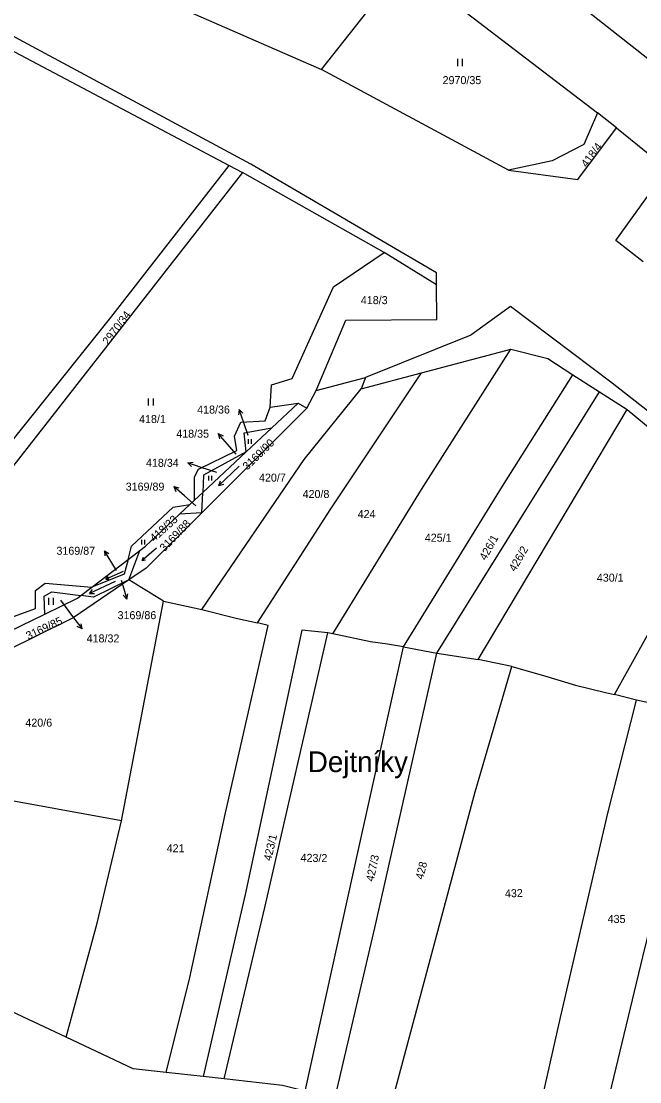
# Model space of a CAD drawing. Extents: x -776734 to -748832, y -1118122 to -976986.
# Drawn here: x -753784 to -753652.6, y -1113836.1 to -1113610.9 of the extents above; entities that cross this region are included whole.
import ezdxf

# ---------------------------------------------------------------- set-up
doc = ezdxf.new("R2010")
doc.units = 0
for name, color, linetype in [('KM_Hranice parcel', 7, 'Continuous'), ('KM_Parcelní čísla', 7, 'Continuous'), ('KM_Pop  PČ popisy', 7, 'Continuous'), ('KM_Značky kultur', 7, 'Continuous')]:
    doc.layers.add(name, color=color, linetype=linetype)

msp = doc.modelspace()

# ---------------------------------------------------------------- linework, layer by layer
at = {"layer": 'KM_Hranice parcel'}
for p, q in [((-753836.42, -1113590.36), (-753739.83, -1113641.5)), ((-753720.21, -1113621.1), (-753702.43, -1113598.47)), ((-753680.53, -1113642.48), (-753720.21, -1113621.1)), ((-753657.62, -1113633.49), (-753661.62, -1113630.29)), ((-753657.62, -1113633.49), (-753646.85, -1113642.26)), ((-753739.83, -1113641.5), (-753737.01, -1113642.99)), ((-753706.95, -1113660.01), (-753737.01, -1113642.99)), ((-753695.78, -1113666.88), (-753706.95, -1113660.01)), ((-753698.99, -1113685.54), (-753680.03, -1113680.52)), ((-753711.82, -1113688.94), (-753698.99, -1113685.54)), ((-753666.85, -1113685.94), (-753661.18, -1113689.59)), ((-753721.34, -1113689.3), (-753710.92, -1113686.54)), ((-753710.92, -1113686.54), (-753711.82, -1113688.94)), ((-753723.33, -1113693.05), (-753721.34, -1113689.3)), ((-753695.73, -1113745.08), (-753661.18, -1113689.59)), ((-753661.18, -1113689.59), (-753655.34, -1113693.35)), ((-753723.33, -1113693.05), (-753745.62, -1113715.25)), ((-753731.13, -1113692.87), (-753725.17, -1113692)), ((-753730.76, -1113697.23), (-753725.17, -1113692)), ((-753725.17, -1113692), (-753723.33, -1113693.05)), ((-753686.94, -1113746.41), (-753655.34, -1113693.35)), ((-753655.34, -1113693.35), (-753634.11, -1113710.83)), ((-753736.24, -1113702.35), (-753730.76, -1113697.23)), ((-753745.45, -1113710.96), (-753736.24, -1113702.35)), ((-753747.21, -1113712.6), (-753745.45, -1113710.96)), ((-753745.62, -1113715.25), (-753745.45, -1113710.96)), ((-753658.03, -1113753.87), (-753634.11, -1113710.83)), ((-753748.18, -1113713.51), (-753747.21, -1113712.6)), ((-753750.38, -1113715.57), (-753748.18, -1113713.51)), ((-753745.62, -1113715.25), (-753750.38, -1113715.57)), ((-753761.32, -1113725.18), (-753758.8, -1113723.25)), ((-753761.13, -1113729.53), (-753758.8, -1113723.25)), ((-753769, -1113731.07), (-753761.32, -1113725.18)), ((-753771.33, -1113732.85), (-753769, -1113731.07)), ((-753753.81, -1113734.06), (-753761.13, -1113729.53)), ((-753762.7, -1113780.68), (-753753.81, -1113734.06)), ((-753753.81, -1113734.06), (-753745.65, -1113735.81)), ((-753792.43, -1113743.34), (-753779.03, -1113736.81)), ((-753717.81, -1113740.99), (-753718.88, -1113740.75)), ((-753702.79, -1113743.75), (-753695.73, -1113745.08)), ((-753695.73, -1113745.08), (-753686.94, -1113746.41)), ((-753679.85, -1113747.92), (-753686.94, -1113746.41)), ((-753653.33, -1113755.04), (-753658.03, -1113753.87)), ((-753745.35, -1113835.04), (-753753.21, -1113834.17)), ((-753740.88, -1113835.54), (-753745.35, -1113835.04))]:
    msp.add_line(p, q, dxfattribs=at)
for points in [[(-754052.43, -1113485.77), (-754012.35, -1113488.44), (-753987.62, -1113493.73), (-753949.88, -1113506.32), (-753913.79, -1113521.66), (-753825.01, -1113570.65), (-753826.25, -1113574.82), (-753720.21, -1113621.1)], [(-753695.78, -1113666.88), (-753695.8, -1113664.28), (-753735.22, -1113641.24), (-753835.54, -1113587.2), (-753900.44, -1113555.26), (-753959.22, -1113530.59), (-753992.81, -1113518.22), (-754024.21, -1113508.35), (-754062.35, -1113499.91)], [(-753637.89, -1113627.99), (-753646.51, -1113622.14), (-753649.94, -1113619.63), (-753681.83, -1113594.51)], [(-753702.43, -1113598.47), (-753690.7, -1113608.06), (-753661.62, -1113630.29)], [(-753661.62, -1113630.29), (-753664.52, -1113637.01), (-753671.25, -1113640.53), (-753680.53, -1113642.48)], [(-753680.53, -1113642.48), (-753665.78, -1113644.49), (-753657.62, -1113633.49)], [(-753737.01, -1113642.99), (-753799.6, -1113722.98), (-753816.55, -1113737.63)], [(-753811.03, -1113731.47), (-753792.25, -1113707.78), (-753764.98, -1113673.77), (-753739.83, -1113641.5)], [(-753651.95, -1113661.98), (-753657.73, -1113657.41), (-753646.85, -1113642.26)], [(-753731.13, -1113692.87), (-753730.84, -1113688.09), (-753726.46, -1113686.78), (-753717.69, -1113667.3), (-753706.95, -1113660.01)], [(-753721.34, -1113689.3), (-753715.05, -1113674.39), (-753695.74, -1113674.18), (-753695.78, -1113666.88)], [(-753570.53, -1113779.68), (-753568.1, -1113770.86), (-753590.54, -1113747.42), (-753591.64, -1113746.14), (-753631.08, -1113709.18), (-753658.51, -1113687.73), (-753680.11, -1113671.42), (-753688.52, -1113677.55), (-753710.92, -1113686.54)], [(-753717.81, -1113740.99), (-753698.99, -1113710.34), (-753680.03, -1113680.52)], [(-753680.03, -1113680.52), (-753672.17, -1113682.51), (-753666.85, -1113685.94)], [(-753733.81, -1113738.65), (-753718.26, -1113714.4), (-753698.99, -1113685.54)], [(-753702.79, -1113743.75), (-753681.77, -1113709.65), (-753666.85, -1113685.94)], [(-753745.65, -1113735.81), (-753723.9, -1113703.95), (-753711.82, -1113688.94)], [(-753747.21, -1113712.6), (-753747.18, -1113707.61), (-753746.37, -1113706.01), (-753738.2, -1113702.02), (-753738.69, -1113699.03), (-753737.37, -1113696.03), (-753732.19, -1113695.71), (-753731.13, -1113692.87)], [(-753736.24, -1113702.35), (-753736.65, -1113698.32), (-753730.76, -1113697.23)], [(-753736.24, -1113702.35), (-753745.3, -1113707.25), (-753745.45, -1113710.96)], [(-753761.32, -1113725.18), (-753760.58, -1113722.39), (-753751.75, -1113714.07), (-753748.18, -1113713.51)], [(-753745.62, -1113715.25), (-753757.46, -1113727.04), (-753761.13, -1113729.53)], [(-753758.8, -1113723.25), (-753757.65, -1113722.37), (-753750.38, -1113715.57)], [(-753761.32, -1113725.18), (-753762.15, -1113728.3), (-753769, -1113731.07)], [(-753761.13, -1113729.53), (-753772.96, -1113737.57), (-753801.81, -1113751.85), (-753820.59, -1113750.84), (-753832.81, -1113752.35)], [(-753809.15, -1113747.85), (-753797.27, -1113741.28), (-753790.4, -1113741.62), (-753786.97, -1113737.77), (-753781, -1113735.62), (-753780.96, -1113731.76), (-753778.9, -1113730.23), (-753769, -1113731.07)], [(-753761.13, -1113729.53), (-753768.66, -1113733.18), (-753771.33, -1113732.85)], [(-753779.03, -1113736.81), (-753779.15, -1113732.97), (-753777.54, -1113732.09), (-753771.33, -1113732.85)], [(-753779.03, -1113736.81), (-753772.08, -1113733.43), (-753771.33, -1113732.85)], [(-753745.65, -1113735.81), (-753738.08, -1113737.72), (-753733.81, -1113738.65)], [(-753753.21, -1113834.17), (-753748.17, -1113814), (-753740.64, -1113779.01), (-753731.54, -1113739.21), (-753733.81, -1113738.65)], [(-753718.88, -1113740.75), (-753724.38, -1113740.19), (-753736.46, -1113796.34), (-753745.35, -1113835.04)], [(-753740.88, -1113835.54), (-753732.28, -1113799.11), (-753718.88, -1113740.75)], [(-753702.79, -1113743.75), (-753706.2, -1113743.21), (-753709.8, -1113742.69), (-753717.81, -1113740.99)], [(-753723.69, -1113838.15), (-753712.38, -1113786.79), (-753702.79, -1113743.75)], [(-753717.39, -1113839.76), (-753708.91, -1113803.45), (-753695.73, -1113745.08)], [(-753705.53, -1113841.39), (-753687.61, -1113774.51), (-753679.85, -1113747.92)], [(-753679.85, -1113747.92), (-753673.08, -1113749.8), (-753666.32, -1113751.89), (-753659.92, -1113753.48), (-753658.03, -1113753.87)], [(-753675.01, -1113846.97), (-753669.5, -1113822.48), (-753659.45, -1113779.09), (-753653.33, -1113755.04)], [(-753642.44, -1113757.67), (-753646.21, -1113756.62), (-753653.33, -1113755.04)], [(-753661.29, -1113849.89), (-753659, -1113838.76), (-753652.01, -1113809.61), (-753639.44, -1113758.53)], [(-753762.7, -1113780.68), (-753791.5, -1113775.46), (-753826.6, -1113768.77)], [(-753774.5, -1113826.67), (-753767.87, -1113802.47), (-753762.7, -1113780.68)], [(-753774.5, -1113826.67), (-753788.33, -1113820.15), (-753812.36, -1113806.13)], [(-753753.21, -1113834.17), (-753760.24, -1113833.39), (-753774.5, -1113826.67)], [(-753723.69, -1113838.15), (-753728.54, -1113836.91), (-753740.88, -1113835.54)]]:
    msp.add_lwpolyline(points, dxfattribs=at)
at = {"layer": 'KM_Pop  PČ popisy'}
for p, q in [((-753737.737, -1113693.343), (-753737.884, -1113694.452)), ((-753736.76, -1113696.18), (-753737.737, -1113693.343)), ((-753737.737, -1113693.343), (-753736.938, -1113694.126)), ((-753735.84, -1113698.83), (-753736.76, -1113696.18)), ((-753740.21, -1113700.73), (-753742.179, -1113698.465)), ((-753742.179, -1113698.465), (-753741.144, -1113698.892)), ((-753742.179, -1113698.465), (-753741.9, -1113699.549)), ((-753738.35, -1113702.85), (-753740.21, -1113700.73)), ((-753748.617, -1113704.643), (-753747.508, -1113704.496)), ((-753745.78, -1113705.62), (-753748.617, -1113704.643)), ((-753748.617, -1113704.643), (-753747.834, -1113705.442)), ((-753742.48, -1113706.74), (-753745.78, -1113705.62)), ((-753749.36, -1113711.67), (-753751.625, -1113709.701)), ((-753751.625, -1113709.701), (-753750.541, -1113709.98)), ((-753751.625, -1113709.701), (-753751.198, -1113710.736)), ((-753746.93, -1113713.77), (-753749.36, -1113711.67)), ((-753764.78, -1113725.9), (-753766.326, -1113723.328)), ((-753766.326, -1113723.328), (-753765.381, -1113723.928)), ((-753766.326, -1113723.328), (-753766.239, -1113724.444)), ((-753763.8, -1113727.5), (-753764.78, -1113725.9)), ((-753762.79, -1113729.58), (-753762.45, -1113730.73)), ((-753762.45, -1113730.73), (-753761.573, -1113733.6)), ((-753761.573, -1113733.6), (-753762.344, -1113732.789)), ((-753761.573, -1113733.6), (-753761.387, -1113732.496)), ((-753775.67, -1113733.82), (-753772.91, -1113737.55)), ((-753772.91, -1113737.55), (-753771.104, -1113739.947)), ((-753771.104, -1113739.947), (-753772.107, -1113739.448)), ((-753771.104, -1113739.947), (-753771.307, -1113738.846))]:
    msp.add_line(p, q, dxfattribs=at)
at = {"layer": 'KM_Značky kultur'}
for p, q in [((-753691.261, -1113620.37), (-753691.261, -1113618.87)), ((-753690.26, -1113620.37), (-753690.26, -1113618.87)), ((-753756.951, -1113692.48), (-753756.951, -1113690.98)), ((-753755.95, -1113692.48), (-753755.95, -1113690.98)), ((-753735.762, -1113700.66), (-753735.762, -1113699.655)), ((-753735.092, -1113700.66), (-753735.092, -1113699.655)), ((-753737.7, -1113705.342), (-753742.016, -1113709.51)), ((-753744.172, -1113708.43), (-753744.172, -1113707.425)), ((-753743.502, -1113708.43), (-753743.502, -1113707.425)), ((-753742.016, -1113709.51), (-753741.662, -1113708.47)), ((-753742.016, -1113709.51), (-753740.965, -1113709.192)), ((-753758.402, -1113722), (-753758.402, -1113720.995)), ((-753757.732, -1113722), (-753757.732, -1113720.995)), ((-753755.253, -1113722.811), (-753758.332, -1113725.395)), ((-753758.332, -1113725.395), (-753758.047, -1113724.717)), ((-753758.332, -1113725.395), (-753757.615, -1113725.232)), ((-753762.367, -1113727.722), (-753766.039, -1113729.357)), ((-753766.039, -1113729.357), (-753765.578, -1113728.784)), ((-753764.09, -1113729.872), (-753769.528, -1113732.407)), ((-753766.039, -1113729.357), (-753765.304, -1113729.398)), ((-753778.141, -1113734.84), (-753778.141, -1113733.34)), ((-753777.14, -1113734.84), (-753777.14, -1113733.34)), ((-753769.528, -1113732.407), (-753768.854, -1113731.54)), ((-753769.528, -1113732.407), (-753768.431, -1113732.449))]:
    msp.add_line(p, q, dxfattribs=at)

# ---------------------------------------------------------------- texts
at = {"layer": 'KM_Parcelní čísla'}
for s, p in [('2970/35', (-753694.52, -1113624.22)), ('418/3', (-753711.88, -1113670.95)), ('418/36', (-753746.645, -1113694.2)), ('418/1', (-753758.98, -1113696.21)), ('418/35', (-753751.085, -1113699.32)), ('418/34', (-753757.515, -1113705.51)), ('3169/89', (-753761.823, -1113710.56)), ('420/7', (-753733.51, -1113708.65)), ('420/8', (-753724.25, -1113712.13)), ('424', (-753712.56, -1113716.39)), ('425/1', (-753698.3, -1113721.42)), ('3169/87', (-753776.533, -1113724.19)), ('430/1', (-753661.76, -1113729.9)), ('3169/86', (-753763.55, -1113737.868)), ('418/32', (-753770.12, -1113742.808)), ('420/6', (-753783.13, -1113760.7)), ('421', (-753753.13, -1113787.39))]:
    msp.add_text(s, height=1.7, dxfattribs=at).set_placement(p)
for s, rotation, p in [('418/4', 53, (-753663.931, -1113642.041)), ('2970/34', 53, (-753765.571, -1113679.761)), ('3169/90', 43.999997, (-753735.999, -1113706.321)), ('418/33', 42, (-753755.781, -1113721.561)), ('3169/88', 46, (-753753.578, -1113723.64)), ('426/1', 61, (-753685.346, -1113725.522)), ('426/2', 59.999997, (-753679.103, -1113727.915)), ('3169/85', 25, (-753782.52, -1113742.28)), ('423/1', 77, (-753730.931, -1113789.321)), ('423/2', 359, (-753724.694, -1113789.379)), ('427/3', 78, (-753709.178, -1113793.686)), ('428', 76, (-753698.675, -1113793.285)), ('432', 2, (-753681.25, -1113796.999)), ('435', 359, (-753659.484, -1113802.359))]:
    msp.add_text(s, height=1.7, rotation=rotation, dxfattribs=at).set_placement(p)
at = {"layer": 'KM_Pop  PČ popisy'}
msp.add_text('Dejtníky', height=4.4, dxfattribs=at).set_placement((-753723.13, -1113770.35))

doc.saveas('drawing.dxf')
